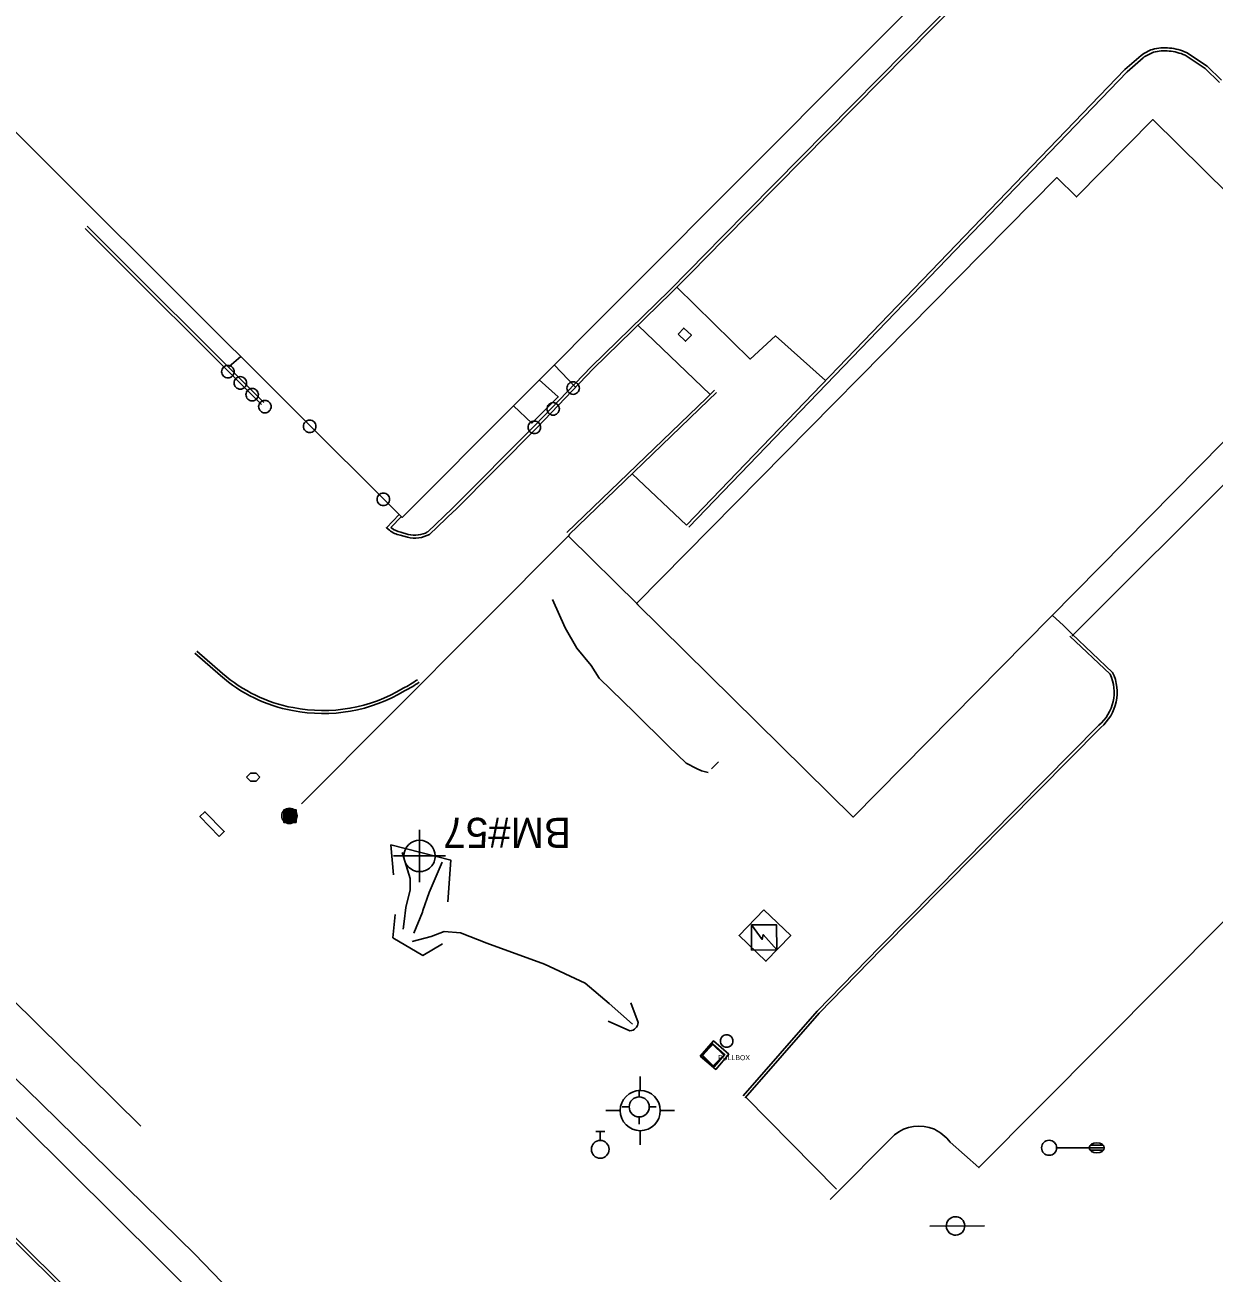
# Model space of a CAD drawing. Extents: x 2145380 to 2157287, y 139568 to 149130.
# Drawn here: x 2151132.2 to 2151369.1, y 143345.6 to 143594.3 of the extents above; entities that cross this region are included whole.
import ezdxf

# ---------------------------------------------------------------- set-up
doc = ezdxf.new("R2010")
doc.units = 0
for name, color, linetype in [('Default', 7, 'Continuous'), ('SURV_Benchmark', 7, 'Continuous'), ('TOPO_Asphalt', 7, 'Continuous'), ('TOPO_Building', 7, 'Continuous'), ('TOPO_Concrete', 7, 'Continuous'), ('TOPO_Curb Back', 7, 'Continuous'), ('TOPO_DRAIN_Headwall', 7, 'Continuous'), ('TOPO_DRAIN_Inlet Grate', 7, 'Continuous'), ('TOPO_Flowline', 7, 'Continuous'), ('TOPO_Light Pole', 7, 'Continuous'), ('TOPO_Misc', 7, 'Continuous'), ('TOPO_Pipeline', 7, 'Continuous'), ('TOPO_Power Pullbox', 7, 'Continuous'), ('TOPO_Sidewalk', 7, 'Continuous'), ('TOPO_Sign', 7, 'Continuous'), ('TOPO_Wall Freestanding', 7, 'Continuous'), ('TOPO_Water Fire Hydrant', 7, 'Continuous'), ('TOPO_Water Meter', 7, 'Continuous'), ('TOPO_Water Valve', 7, 'Continuous')]:
    doc.layers.add(name, color=color, linetype=linetype)

# ---------------------------------------------------------------- blocks, each defined once
blk = doc.blocks.new('POST')
at = {"layer": 'TOPO_Misc'}
for start, end in [(89.99996, 180.00004), (179.99996, 270.00004), (359.99996, 90.00004), (269.99996, 0.00004)]:
    blk.add_arc((-0.01, 0.03), 3.16, start, end, dxfattribs=at)
blk = doc.blocks.new('FIRHYD')
at = {"layer": 'TOPO_Water Fire Hydrant'}
for p, q in [((-0.02, 10.16), (-0.03, 17.34)), ((10.16, 0.02), (17.34, 0.03)), ((-10.16, -0.02), (-17.34, -0.03)), ((0.02, -10.16), (0.03, -17.34))]:
    blk.add_line(p, q, dxfattribs=at)
blk.add_circle((0, 0), 10.16, dxfattribs=at)
blk = doc.blocks.new('CB')
at = {"layer": 'TOPO_Misc'}
for p, q in [((-3.08, 2.99), (3.24, 2.99)), ((-3.08, 2.68), (3.24, 2.68)), ((-3.08, 2.36), (3.24, 2.36)), ((-3.08, 2.05), (3.24, 2.05)), ((-3.08, 1.73), (3.24, 1.73)), ((-3.08, 1.4), (3.24, 1.4)), ((-3.08, 1.1), (3.24, 1.1)), ((-3.08, 0.77), (3.24, 0.77)), ((-3.08, 0.46), (3.24, 0.46)), ((-3.08, 0.14), (3.24, 0.14)), ((-3.08, -0.17), (3.24, -0.17)), ((-3.08, -0.48), (3.24, -0.48)), ((-3.08, -0.8), (3.24, -0.8)), ((-3.08, -1.11), (3.26, -1.11)), ((-3.08, -1.43), (3.26, -1.43)), ((-3.08, -1.75), (3.26, -1.75)), ((-3.08, -2.07), (3.26, -2.07)), ((-3.08, -2.39), (3.26, -2.39)), ((-3.08, -2.7), (3.26, -2.7)), ((-3.08, -3.02), (3.26, -3.02))]:
    blk.add_line(p, q, dxfattribs=at)
blk.add_lwpolyline([(3.26, -3.29), (3.24, 3.05), (-3.09, 3.04), (-3.08, -3.3), (3.26, -3.29)], dxfattribs=at)
blk = doc.blocks.new('LP')
at = {"layer": 'TOPO_Light Pole'}
blk.add_line((3.81, 0), (20.32, 0), dxfattribs=at)
for points in [[(20.32, 0), (27.94, 0)], [(20.32, 0), (23.5, 0)], [(20.83, 1.27), (27.43, 1.27)], [(20.83, 1.27), (23.5, 1.27)], [(23.71, 1.27), (27.43, 1.27)], [(23.71, 0), (27.94, 0)], [(20.83, -1.27), (27.43, -1.27)], [(20.83, -1.27), (23.5, -1.27)], [(23.71, -1.27), (27.43, -1.27)]]:
    blk.add_lwpolyline(points, dxfattribs=at)
blk.add_circle((0, 0), 3.81, dxfattribs=at)
blk.add_ellipse((24.13, 0), major_axis=(3.81, 0), ratio=0.666667, dxfattribs=at)
blk = doc.blocks.new('pulbox')
at = {"layer": 'Default'}
blk.add_lwpolyline([(-5.38, -0.01), (-0.02, 5.42), (5.4, 0.06), (0.05, -5.36), (-5.38, -0.01)], dxfattribs=at)
blk.add_text('PULLBOX', height=2.54, dxfattribs=at).set_placement((2.54, -2.54))
blk = doc.blocks.new('WATVAL')
at = {"layer": 'Default'}
for p, q in [((-2.25, 9), (2.25, 9)), ((0, 4.5), (0, 9))]:
    blk.add_line(p, q, dxfattribs=at)
blk.add_circle((0, 0), 4.5, dxfattribs=at)
blk = doc.blocks.new('WTRMTR')
at = {"layer": 'Default'}
blk.add_circle((0, 0), 3.89, dxfattribs=at)
blk = doc.blocks.new('BM')
at = {"layer": 'SURV_Benchmark'}
for p, q in [((0, 2.49), (0, 4.15)), ((-2.49, 0), (-4.16, 0)), ((4.16, 0), (2.49, 0)), ((0, -4.16), (0, -2.49))]:
    blk.add_line(p, q, dxfattribs=at)
for points in [[(0, 2.49), (0, 2.49), (0, 0), (2.49, 0), (2.49, 0), (2.49, 0)], [(0, 2.49), (0, 2.49), (0, 0), (2.49, 0), (2.49, 0), (2.49, 0), (2.49, 0)], [(-2.5, 0), (-2.49, 0), (0, 0), (0, -2.49), (0, -2.49)], [(-2.5, 0), (-2.49, 0), (0, 0), (0, -2.49), (0, -2.49)]]:
    blk.add_lwpolyline(points, dxfattribs=at)
for start, end in [(90.0638, 180.0068), (0.0638, 90.0068), (0.0638, 90.0068), (180.0638, 270.0068), (180.0638, 270.0068), (269.9472, 359.9927)]:
    blk.add_arc((0, 0), 2.5, start, end, dxfattribs=at)

msp = doc.modelspace()

# ---------------------------------------------------------------- linework, layer by layer
at = {"layer": 'TOPO_Asphalt'}
for p, q in [((2151254.31, 143534.41), (2151268.68, 143520.64)), ((2151380.5, 143512.18), (2151340.77, 143472.49)), ((2151293.84, 143362.35), (2151275.8, 143380.63))]:
    msp.add_line(p, q, dxfattribs=at)
for points in [[(2151262.04, 143541.99), (2151276.66, 143527.7), (2151281.73, 143532.31), (2151291.67, 143523.42)], [(2151166.11, 143349.25), (2151135.31, 143379.43), (2151075.25, 143437.89), (2151025.49, 143488.64), (2150997, 143517.08), (2150995.13, 143518.29), (2150992.69, 143521.13), (2150991.45, 143523.61), (2150990.77, 143525.27), (2150987.02, 143533.37)], [(2151000.67, 143506.71), (2151031.97, 143474.27), (2151090.49, 143415.86), (2151131.74, 143375.19), (2151168.32, 143338.85)], [(2151340.74, 143472.94), (2151339.09, 143474.63), (2151336.85, 143476.67)], [(2151491.09, 143037.54), (2151482.93, 143041.25), (2151475.43, 143046.7), (2151439.67, 143080.42), (2151386.61, 143130.55), (2151343.3, 143172.59), (2151291.15, 143224.91), (2151244.71, 143269.91), (2151204.95, 143309), (2151165.98, 143349.39)]]:
    msp.add_lwpolyline(points, dxfattribs=at)
at = {"layer": 'TOPO_Building'}
for points in [[(2151029.19, 143673.7), (2151207.33, 143496.15), (2151320.89, 143610.09), (2151270.88, 143659.93), (2151269.72, 143669.16), (2151204.55, 143725.48), (2151142.55, 143787.27), (2151057.58, 143702.01), (2151032.57, 143726.94), (2151017.22, 143711.53), (2151042.15, 143686.7)], [(2151254.02, 143479.01), (2151337.75, 143563.85), (2151341.66, 143559.99), (2151356.88, 143575.42), (2151392.22, 143540.54), (2151376.84, 143524.96), (2151380.72, 143521.13), (2151297.15, 143436.44)]]:
    msp.add_lwpolyline(points, close=True, dxfattribs=at)
at = {"layer": 'TOPO_Concrete'}
msp.add_line((2151172.87, 143526.22), (2151175.18, 143528.2), dxfattribs=at)
for points in [[(2151279.4, 143418), (2151284.74, 143412.87), (2151279.8, 143407.72), (2151274.46, 143412.85), (2151279.4, 143418)], [(2151266.72, 143388.83), (2151269.79, 143386.18), (2151272.39, 143389.2), (2151269.32, 143391.85), (2151266.72, 143388.83)], [(2151269.12, 143391.32), (2151266.98, 143388.75), (2151269.45, 143386.66), (2151271.6, 143389.12), (2151269.12, 143391.32)], [(2151269.12, 143391.32), (2151266.98, 143388.75), (2151269.45, 143386.66), (2151271.6, 143389.12), (2151269.12, 143391.32)]]:
    msp.add_lwpolyline(points, dxfattribs=at)
at = {"layer": 'TOPO_Curb Back'}
for p, q in [((2151144.14, 143553.72), (2151179.27, 143518.66)), ((2151144.56, 143554.15), (2151179.73, 143519.05))]:
    msp.add_line(p, q, dxfattribs=at)
for points in [[(2151217.23, 143497.85), (2151233.82, 143514.55), (2151244.97, 143526.14), (2151260.58, 143541.36), (2151264.42, 143545.26), (2151271.05, 143552.03), (2151328.28, 143610.03), (2151330.36, 143612.44)], [(2151217.72, 143497.49), (2151234.25, 143514.13), (2151245.39, 143525.72), (2151261, 143540.93), (2151264.84, 143544.84), (2151271.47, 143551.61), (2151328.72, 143609.63), (2151330.85, 143612.08)], [(2151263.96, 143494.63), (2151351.32, 143585.39), (2151354.57, 143588.19)], [(2151264.4, 143494.21), (2151351.74, 143584.95), (2151354.94, 143587.72)], [(2151363.31, 143588.24), (2151367.3, 143585.61), (2151370.14, 143582.81)], [(2151363.6, 143588.76), (2151367.68, 143586.08), (2151370.56, 143583.24)], [(2151240.11, 143493.14), (2151267.95, 143519.93), (2151269.55, 143521.47)], [(2151240.53, 143492.71), (2151268.36, 143519.5), (2151269.96, 143521.04)], [(2151316.48, 143371.69), (2151322.22, 143366.62), (2151371.2, 143415.91), (2151418.19, 143462.91), (2151454.94, 143500.25), (2151441.58, 143512.8)], [(2151217.27, 143497.9), (2151212.4, 143493.26)], [(2151204.79, 143493.62), (2151204.18, 143494.09), (2151206.73, 143496.75)], [(2151205.17, 143494.08), (2151205.08, 143494.15), (2151207.16, 143496.33)], [(2151217.68, 143497.46), (2151212.75, 143492.77)], [(2151208.37, 143492.19), (2151206.92, 143492.63)], [(2151208.53, 143492.76), (2151207.05, 143493.22)], [(2151340.74, 143472.94), (2151348.86, 143465.27)], [(2151340.33, 143472.5), (2151348.36, 143464.91)], [(2151165.98, 143469.08), (2151171.12, 143464.63)], [(2151166.38, 143469.53), (2151171.52, 143465.08)], [(2151433.74, 143053.89), (2151402.14, 143083.89), (2151347.02, 143137.96), (2151316.46, 143168.21), (2151257.32, 143226.67), (2151167.67, 143315.6), (2151121, 143361.71), (2151069.02, 143412.41), (2151018.37, 143462.84)], [(2151433.34, 143053.45), (2151401.72, 143083.46), (2151346.6, 143137.53), (2151316.04, 143167.78), (2151256.89, 143226.24), (2151167.24, 143315.17), (2151120.58, 143361.28), (2151068.6, 143411.98), (2151017.95, 143462.41)], [(2151346.1, 143454.75), (2151302.48, 143410.6), (2151289.98, 143397.81), (2151275.27, 143380.94)], [(2151346.51, 143454.31), (2151302.91, 143410.17), (2151290.42, 143397.41), (2151275.69, 143380.51)], [(2151292.61, 143360.27), (2151305.4, 143373.14)]]:
    msp.add_lwpolyline(points, dxfattribs=at)
for centre, radius, start, end in [((2151359.17, 143580.92), 8.79, 83.1962, 105.5065), ((2151359.35, 143579.46), 10.23, 65.4726, 85.197), ((2151360.02, 143580.72), 9.25, 110.2868, 126.1473), ((2151360.02, 143580.72), 8.64, 110.4522, 125.99), ((2151359.17, 143580.92), 8.19, 83.1236, 105.3309), ((2151359.35, 143579.46), 9.63, 65.7422, 85.2625), ((2151207.57, 143496.84), 4.26, 229.1307, 261.1488), ((2151207.57, 143496.84), 3.66, 228.9113, 261.8019), ((2151209.82, 143498.03), 6.02, 256.0332, 299.177), ((2151209.82, 143498.03), 5.42, 256.2005, 298.3938), ((2151340.64, 143461.3), 9.13, 310.0199, 25.7947), ((2151191.01, 143487.35), 30.2, 228.8088, 259.4658), ((2151191.01, 143487.35), 29.6, 228.8048, 259.4731), ((2151199.93, 143478.12), 17.7, 295.367, 306.0366), ((2151199.93, 143478.12), 18.3, 295.4652, 306.0363), ((2151340.64, 143461.3), 8.53, 309.8365, 25.0646), ((2151191.58, 143488.35), 31.28, 258.7721, 301.2211), ((2151191.58, 143488.35), 30.68, 258.7653, 301.2776), ((2151310.3, 143367.11), 7.77, 66.8347, 129.0773), ((2151308.81, 143365.52), 9.85, 38.7905, 62.4758)]:
    msp.add_arc(centre, radius, start, end, dxfattribs=at)
at = {"layer": 'TOPO_DRAIN_Headwall'}
for points in [[(2151216.42, 143419.55), (2151217.02, 143427.84), (2151205.08, 143430.9), (2151205.61, 143424.96)], [(2151205.92, 143417.03), (2151205.45, 143412.41), (2151211.41, 143408.88), (2151215.34, 143411.22)], [(2151254.35, 143395.51), (2151252.88, 143399.44)], [(2151248.33, 143395.77), (2151252.71, 143393.85)]]:
    msp.add_lwpolyline(points, dxfattribs=at)
msp.add_arc((2151252.45, 143395.74), 1.92, 277.7043, 352.9027, dxfattribs=at)
at = {"layer": 'TOPO_DRAIN_Inlet Grate'}
for points in [[(2151262.28, 143532.68), (2151263.8, 143531.24), (2151264.94, 143532.44), (2151263.42, 143533.88)], [(2151170.89, 143432.58), (2151167.02, 143436.55), (2151168.01, 143437.52), (2151171.88, 143433.56)]]:
    msp.add_lwpolyline(points, close=True, dxfattribs=at)
at = {"layer": 'TOPO_Flowline'}
for points in [[(2151155.26, 143374.84), (2151124.14, 143405.51), (2151116.89, 143412.68), (2151102.79, 143425.93), (2151091.47, 143437.94), (2151084.47, 143445.92), (2151058.43, 143468.79), (2151049.41, 143477.34), (2151038.61, 143489.95), (2151016.11, 143511.83), (2151008.47, 143520.36), (2151005.38, 143525.71), (2150997.23, 143532.37), (2150995.99, 143533.34), (2150995.01, 143534.07), (2150993.92, 143535.25)], [(2151237.26, 143479.78), (2151239.79, 143474.13), (2151242.13, 143470.07), (2151244.96, 143466.62), (2151246.6, 143464.13), (2151253.62, 143457.29), (2151260.4, 143450.57), (2151263.91, 143447.2), (2151265.93, 143446.1), (2151266.96, 143445.69), (2151268.31, 143445.35)], [(2151207.31, 143429.38), (2151208.89, 143424.24), (2151208.89, 143421.93), (2151208.05, 143418.46), (2151207.73, 143415.62), (2151207.52, 143414.15)], [(2151209.62, 143413.31), (2151211.4, 143417.5), (2151211.44, 143417.86), (2151212.67, 143421.4), (2151215.29, 143427.49)], [(2151253.23, 143395.2), (2151248.59, 143399.34), (2151243.76, 143403.34), (2151235.67, 143407.12), (2151224.22, 143411.32), (2151218.97, 143413.42), (2151215.71, 143413.63), (2151213.08, 143412.68), (2151209.31, 143411.63)]]:
    msp.add_lwpolyline(points, dxfattribs=at)
at = {"layer": 'TOPO_Misc'}
for p, q in [((2151177.11, 143445.19), (2151176.33, 143444.41)), ((2151176.33, 143444.41), (2151177.11, 143443.63)), ((2151178.2, 143445.19), (2151177.11, 143445.19)), ((2151177.11, 143443.63), (2151178.2, 143443.63)), ((2151178.98, 143444.41), (2151178.2, 143445.19)), ((2151178.2, 143443.63), (2151178.98, 143444.41))]:
    msp.add_line(p, q, dxfattribs=at)
for points in [[(2151281.94, 143409.97), (2151281.93, 143414.96), (2151276.94, 143414.96), (2151276.95, 143409.96), (2151281.94, 143409.97)], [(2151276.94, 143414.96), (2151279.05, 143412.09), (2151279.27, 143413.03), (2151281.94, 143409.97)]]:
    msp.add_lwpolyline(points, dxfattribs=at)
at = {"layer": 'TOPO_Pipeline'}
msp.add_line((2151270.32, 143447.45), (2151268.98, 143446.07), dxfattribs=at)
at = {"layer": 'TOPO_Sidewalk'}
for p, q in [((2151237.63, 143526.55), (2151241.88, 143522.07)), ((2151240.43, 143492.41), (2151254.32, 143478.72))]:
    msp.add_line(p, q, dxfattribs=at)
at = {"layer": 'TOPO_Sign'}
msp.add_lwpolyline([(2151312.44, 143354.98), (2151323.32, 143355.04)], dxfattribs=at)
for start, end in [(47.4196, 227.4196), (227.4196, 47.4196)]:
    msp.add_arc((2151317.57, 143355), 1.84, start, end, dxfattribs=at)
at = {"layer": 'TOPO_Wall Freestanding'}
for p, q in [((2151253.11, 143504.81), (2151263.96, 143494.63)), ((2151187.24, 143439.07), (2151240.75, 143492.73))]:
    msp.add_line(p, q, dxfattribs=at)
msp.add_lwpolyline([(2151229.52, 143518.41), (2151233.15, 143514.94), (2151238.4, 143520.17), (2151234.62, 143523.53)], dxfattribs=at)

# ---------------------------------------------------------------- block references
at = {"layer": 'SURV_Benchmark', "xscale": 1.25, "yscale": 1.25}
msp.add_blockref('BM', (2151210.78, 143428.7), dxfattribs=at)
at = {"layer": 'TOPO_Light Pole', "xscale": 0.39370000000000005, "yscale": 0.3937000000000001}
msp.add_blockref('LP', (2151336.21, 143370.56), dxfattribs=at)
at = {"layer": 'TOPO_Misc', "xscale": 0.39370000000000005, "yscale": 0.3937000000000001}
for name, p in [('POST', (2151172.6, 143525.17)), ('POST', (2151175.07, 143522.94)), ('POST', (2151241.39, 143521.9)), ('POST', (2151177.43, 143520.61)), ('POST', (2151179.97, 143518.22)), ('POST', (2151237.4, 143517.76)), ('POST', (2151188.91, 143514.28)), ('POST', (2151233.65, 143514.1)), ('POST', (2151203.58, 143499.74)), ('CB', (2151184.94, 143436.67)), ('POST', (2151271.96, 143391.81))]:
    msp.add_blockref(name, p, dxfattribs=at)
at = {"layer": 'TOPO_Power Pullbox', "xscale": 0.39370000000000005, "yscale": 0.3937000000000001}
msp.add_blockref('pulbox', (2151269.25, 143389.02), dxfattribs=at)
at = {"layer": 'TOPO_Water Fire Hydrant'}
for p, xscale, yscale in [((2151254.75, 143377.97), 0.39370000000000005, 0.3937000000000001), ((2151254.54, 143378.7), 0.19685000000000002, 0.19685000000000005)]:
    msp.add_blockref('FIRHYD', p, dxfattribs=dict(at, xscale=xscale, yscale=yscale))
at = {"layer": 'TOPO_Water Meter', "xscale": 0.39370000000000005, "yscale": 0.3937000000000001}
msp.add_blockref('WTRMTR', (2151184.85, 143436.69), dxfattribs=at)
at = {"layer": 'TOPO_Water Valve', "xscale": 0.39370000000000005, "yscale": 0.3937000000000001}
msp.add_blockref('WATVAL', (2151246.79, 143370.26), dxfattribs=at)

# ---------------------------------------------------------------- texts
at = {"layer": 'SURV_Benchmark'}
msp.add_text('BM#57', height=6, rotation=180, dxfattribs=at).set_placement((2151240.95, 143436.3))

doc.saveas('drawing.dxf')
